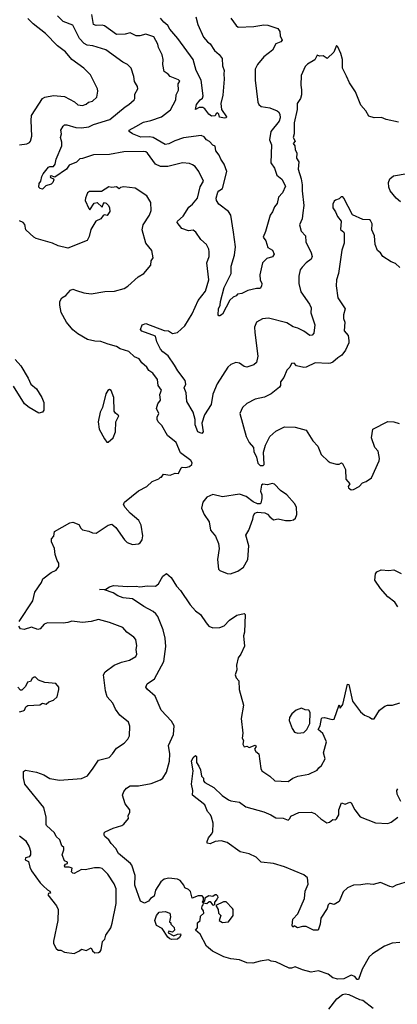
# Model space of a CAD drawing. Extents: x 1690054 to 1842981, y 782881 to 914114.
# Tile 612 of 656: x 1829857 to 1832964, y 867136 to 875233. Entities that reach past the tile are written whole.
import ezdxf

# ---------------------------------------------------------------- set-up
doc = ezdxf.new("R2010")
doc.units = 0

msp = doc.modelspace()

# ---------------------------------------------------------------- linework, layer by layer
at = {"layer": '0CON10XD'}
for points in [[(1832975, 874391.2), (1832873, 874413), (1832835, 874428.6), (1832775, 874425.7), (1832730.2, 874440.2), (1832705, 874483.3), (1832665, 874530), (1832620.3, 874640.3), (1832572, 874715), (1832547.6, 874767.6), (1832512.5, 874835), (1832512, 874905), (1832498.8, 874955), (1832475, 875010), (1832465, 875020), (1832442.5, 874965), (1832387, 874913), (1832355, 874936.7), (1832325, 874932.5), (1832305, 874942.5), (1832285, 874903.3), (1832225, 874867.5), (1832205, 874847.5), (1832174.2, 874775), (1832169.2, 874695), (1832177.3, 874657.3), (1832176, 874615), (1832167.5, 874585), (1832140.7, 874545), (1832140.4, 874495), (1832115.4, 874385), (1832116.6, 874293.4), (1832107.5, 874265), (1832123.3, 874235), (1832107.5, 874215), (1832121.2, 874195), (1832124.4, 874165), (1832136.4, 874136.4), (1832135.6, 874095), (1832154.5, 874065), (1832149.2, 874005), (1832174.5, 873925), (1832182.7, 873875), (1832180.9, 873825), (1832194.5, 873704.5), (1832187.8, 873645), (1832182.2, 873595), (1832160, 873545), (1832173.1, 873495), (1832208.6, 873455), (1832210.8, 873405), (1832256.4, 873316.4), (1832263.1, 873285), (1832256.4, 873263.6), (1832215, 873234), (1832180.7, 873199.3), (1832165.7, 873175), (1832152.9, 873125), (1832153.3, 873065), (1832171.1, 872995), (1832242.9, 872895), (1832254.6, 872864.6), (1832252.7, 872822.7), (1832285.6, 872725), (1832276.1, 872653.9), (1832265, 872638), (1832245, 872637.1), (1832195, 872670.8), (1832146.6, 872696.6), (1832108.2, 872708.2), (1832055, 872741.2), (1831905, 872777.5), (1831855, 872772.9), (1831805, 872745.8), (1831789.4, 872705), (1831791.1, 872661.1), (1831815.5, 872465), (1831805, 872413.3), (1831785, 872394.3), (1831725, 872375.7), (1831705, 872381.4), (1831665, 872409.2), (1831635, 872414), (1831595, 872397.5), (1831568.6, 872375), (1831482.8, 872237.2), (1831445.5, 872154.5), (1831431.5, 872068.5), (1831376.8, 871983.2), (1831357.1, 871915), (1831365.8, 871845), (1831355, 871830), (1831324.2, 871845), (1831302.1, 871902.1), (1831301.2, 871945), (1831283.8, 872005), (1831232.1, 872092.1), (1831227.3, 872165), (1831209.1, 872205), (1831224.4, 872235), (1831218.9, 872265), (1831157.8, 872345), (1831131.5, 872391.5), (1831078.3, 872468.3), (1831035, 872500.5), (1831016.2, 872525), (1830984.4, 872585), (1830975, 872630.8), (1830861.3, 872671.3), (1830850, 872685), (1830865.6, 872724.4), (1830895.7, 872735.7), (1831045, 872677.5), (1831082.5, 872675), (1831115, 872652.9), (1831155, 872662), (1831215.6, 872715), (1831277.3, 872815), (1831326, 872924), (1831385, 873000), (1831414.5, 873095), (1831396.4, 873235), (1831415.6, 873285), (1831417.5, 873325), (1831414, 873345), (1831394.1, 873384.1), (1831346.7, 873425), (1831306, 873485), (1831285, 873501.4), (1831245, 873495.5), (1831191.2, 873515), (1831153.8, 873565), (1831156.2, 873575), (1831201.7, 873618.3), (1831248.5, 873691.5), (1831279.2, 873715), (1831319.5, 873765), (1831341.7, 873858.3), (1831370, 873905), (1831330.8, 873985), (1831300, 874025), (1831279.7, 874039.7), (1831255, 874049.2), (1831196.8, 874056.8), (1831075, 874025.4), (1831015, 874026.9), (1830975.3, 874045.3), (1830907.5, 874135), (1830895, 874145.3), (1830875, 874150), (1830715, 874147.7), (1830595, 874124), (1830465, 874120.8), (1830375, 874091.8), (1830351.7, 874088.3), (1830325, 874062.5), (1830265, 874036.9), (1830242.5, 874005), (1830145, 873937.5), (1830115, 873950), (1830106.7, 873945), (1830110, 873935), (1830134.3, 873924.3), (1830136.8, 873916.8), (1830129.6, 873895), (1830115, 873880.9), (1830073.1, 873866.9), (1830045, 873840.6), (1830025, 873844.4), (1830015.8, 873855), (1830018.6, 873885), (1830032.1, 873905), (1830039.5, 873945), (1830051.1, 873965), (1830095, 874020.5), (1830105, 874026.2), (1830135, 874025.6), (1830148.8, 874045), (1830156.6, 874085), (1830204.4, 874195), (1830204.4, 874225), (1830193.1, 874265), (1830201.4, 874295), (1830196.5, 874325), (1830215, 874358.8), (1830225, 874368), (1830245, 874368.1), (1830317.7, 874347.7), (1830365, 874343.1), (1830425, 874352.8), (1830465, 874371.8), (1830597.8, 874412.2), (1830723.8, 874516.2), (1830755.8, 874535), (1830800, 874575), (1830805.8, 874585), (1830805, 874620), (1830829.6, 874665), (1830827.5, 874685), (1830802.2, 874725), (1830797.5, 874765), (1830774.4, 874835), (1830745, 874864.2), (1830705, 874884.4), (1830565, 874985.6), (1830459.1, 875019.1), (1830413.3, 875025), (1830387.3, 875037.3), (1830348.8, 875078.8), (1830295, 875188.8), (1830215, 875218.1), (1830168.9, 875265)], [(1831594.6, 875244.6), (1831637.5, 875185), (1831655, 875171.9), (1831785, 875177.7), (1831865, 875192.3), (1831898.3, 875188.3), (1831980.8, 875160.8), (1831997.9, 875135), (1831999.3, 875099.3), (1832017.1, 875065), (1832005, 875051.8), (1831965.4, 875034.6), (1831938.2, 874981.8), (1831865, 874927.1), (1831815, 874864), (1831795.7, 874825), (1831794.4, 874735), (1831816, 874555), (1831824, 874535), (1831845, 874519.2), (1831915, 874507.5), (1831975, 874483.3), (1831985.9, 874475.9), (1831996.8, 874455), (1831999.2, 874425), (1831992.2, 874397.8), (1831922.7, 874315), (1831912.9, 874245), (1831929.2, 874205), (1831924.4, 874055), (1831955, 874011.2), (1831972, 873955), (1832015, 873922.9), (1832043.5, 873865), (1832019.7, 873810.3), (1831987.3, 873772.7), (1831975, 873722.5), (1831953.8, 873695), (1831936.8, 873653.2), (1831917.5, 873625), (1831879.1, 873490.9), (1831859.2, 873445), (1831882.5, 873415), (1831899.3, 873359.3), (1831937.2, 873337.2), (1831950, 873305), (1831936.1, 873283.9), (1831891.4, 873268.6), (1831855.6, 873234.4), (1831833.8, 873135), (1831836.7, 873095), (1831850, 873065), (1831847.7, 873042.3), (1831835, 873022.5), (1831805, 873022), (1831734.3, 873005.7), (1831685, 872982), (1831650, 872975), (1831638.3, 872961.7), (1831615, 872952.5), (1831585, 872926.2), (1831525, 872812.5), (1831505, 872796.7), (1831495, 872797.5), (1831490, 872805), (1831492.9, 872855), (1831508, 872885), (1831508.6, 872915), (1831539.7, 873030.3), (1831595.9, 873145.9), (1831596.4, 873205), (1831624, 873296), (1831633.1, 873365), (1831616.5, 873485), (1831595.3, 873625.2), (1831574.3, 873655), (1831495, 873716), (1831476.2, 873746.2), (1831474.7, 873765), (1831487.2, 873815), (1831495, 873826.7), (1831527.1, 873845), (1831560.6, 873985), (1831539.6, 874045), (1831512, 874085), (1831499.8, 874119.8), (1831472.3, 874155), (1831465, 874192), (1831445, 874201.4), (1831420.2, 874230.2), (1831395, 874244.6), (1831375, 874270), (1831351.1, 874281.1), (1831205, 874260.8), (1831135, 874237.7), (1831085, 874211.2), (1831055, 874206.7), (1830955, 874265.3), (1830925, 874270.8), (1830853, 874267), (1830784.3, 874295), (1830759.2, 874315), (1830759.2, 874325), (1830814, 874356), (1830875, 874391.1), (1830936.2, 874405), (1831023.8, 874435), (1831097.3, 874492.7), (1831142.5, 874575), (1831145.7, 874615), (1831164.4, 874655), (1831160, 874705), (1831175, 874727.5), (1831165, 874738.1), (1831096, 874766), (1831080, 874785), (1831045.8, 874805.8), (1831034.4, 874865), (1831037.5, 874905), (1831029.5, 874945), (1830998.6, 875005), (1830993, 875033), (1830960.9, 875090.9), (1830895, 875114.4), (1830845, 875101.1), (1830815, 875100.8), (1830765, 875126), (1830725, 875114.3), (1830655, 875112.1), (1830555, 875181.8), (1830535, 875186.9), (1830485, 875184.6), (1830465, 875194.4), (1830451.8, 875275)], [(1831305.4, 875255.4), (1831322.4, 875195), (1831370.3, 875090.3), (1831401.9, 875051.9), (1831424.3, 875035), (1831460.6, 874980.6), (1831497.8, 874947.8), (1831522.5, 874915), (1831526, 874855), (1831538.8, 874815), (1831537, 874787), (1831538.9, 874745), (1831527.3, 874612.7), (1831512.5, 874545), (1831517.5, 874495), (1831560, 874435), (1831555, 874426.7), (1831542.9, 874422.9), (1831501.7, 874431.7), (1831496.7, 874455), (1831485, 874466), (1831475, 874462.5), (1831466.2, 874443.8), (1831435, 874439.2), (1831414, 874455), (1831381.2, 874501.2), (1831365, 874510), (1831335, 874510), (1831303.8, 874493.8), (1831311.9, 874535), (1831342, 874575), (1831361.2, 874588.8), (1831366.7, 874606.7), (1831349.5, 874735), (1831309.1, 874815), (1831284.2, 874905), (1831159.7, 875079.7), (1831091.3, 875155), (1831076.8, 875186.8), (1831042.6, 875212.6), (1831015, 875245.4)], [(1830168.5, 875018.5), (1830070.8, 875120.8), (1829968.3, 875198.3), (1829924, 875244)], [(1829855, 874204), (1829915, 874212), (1829937.3, 874222.7), (1829945.9, 874234.1), (1829955.8, 874275), (1829950.9, 874405), (1829955.5, 874445), (1830045.4, 874585), (1830065, 874594.8), (1830135, 874608.9), (1830225, 874600.9), (1830308.3, 874558.3), (1830335, 874533.8), (1830375, 874528), (1830405, 874538.8), (1830424.1, 874555.9), (1830455, 874562), (1830492.5, 874595), (1830501.2, 874645), (1830496.4, 874663.6), (1830440.3, 874780.3), (1830385, 874835.8), (1830286.1, 874906.1), (1830235, 874968.6), (1830168.5, 875018.5)], [(1832990, 873735), (1832955, 873765.8), (1832905.8, 873825), (1832894.2, 873855), (1832892.9, 873895), (1832904, 873925), (1832932.1, 873947.9), (1833045, 873968.1)], [(1829852, 870285), (1829964.2, 870455), (1829982.5, 870525), (1830036.2, 870603.8), (1830047.1, 870635), (1830115, 870685.8), (1830156, 870705), (1830179.2, 870735), (1830180, 870765), (1830166, 870785), (1830148.6, 870835), (1830144.2, 870885), (1830118.3, 870938.3), (1830118.8, 870965), (1830136.7, 870985), (1830144.2, 871025), (1830270, 871095), (1830295, 871100), (1830345, 871082), (1830360.5, 871050.5), (1830375, 871037.8), (1830427, 871027), (1830457, 871013), (1830485, 871011.2), (1830585, 871076.7), (1830615, 871083.3), (1830647.3, 871057.3), (1830718.8, 870955), (1830742.7, 870932.7), (1830785, 870916), (1830835, 870922.5), (1830849.5, 870930.5), (1830864.3, 870955), (1830871.3, 870988.7), (1830856.4, 871076.4), (1830836.2, 871115), (1830766.7, 871175), (1830725, 871222.5), (1830711.2, 871245), (1830719.2, 871265), (1830835, 871358), (1830902.5, 871395), (1830946.7, 871435), (1831003.3, 871456.7), (1831015, 871470), (1831025, 871470), (1831040, 871495), (1831095, 871486.7), (1831137, 871503), (1831165, 871502.5), (1831185, 871547.5), (1831195, 871552.5), (1831225, 871550), (1831255, 871560), (1831273.3, 871575), (1831275, 871590), (1831265, 871607.5), (1831180.9, 871670.9), (1831144, 871755), (1831072.6, 871812.6), (1831026.7, 871895), (1830996.7, 871926.7), (1830987.9, 871945), (1830987.3, 871965), (1831000.9, 871995), (1830982.5, 872035), (1830994.2, 872075), (1831015.6, 872105), (1831010.3, 872149.7), (1831023, 872187), (1830996.7, 872225), (1830992.1, 872275), (1830951.4, 872325), (1830918.8, 872348.8), (1830904.3, 872375), (1830861.5, 872411.5), (1830840, 872445), (1830800.8, 872460.8), (1830753.8, 872505), (1830685, 872525.5), (1830655, 872546.4), (1830585, 872564), (1830525, 872587.8), (1830475, 872588.6), (1830415, 872603.6), (1830335, 872649.5), (1830293.6, 872683.6), (1830241.9, 872745), (1830198.8, 872825), (1830186.2, 872885), (1830186.7, 872915), (1830204.1, 872945.9), (1830236.2, 872965), (1830275, 873010), (1830295, 873016), (1830325, 873006), (1830385, 872987.5), (1830445, 872977.5), (1830556.8, 872996.8), (1830638.3, 873001.7), (1830716.8, 873023.2), (1830747.4, 873042.6), (1830832.7, 873117.3), (1830877.5, 873145), (1830936.1, 873213.9), (1830940, 873250), (1830956, 873275), (1830943.3, 873335), (1830895.7, 873395.7), (1830864.1, 873504.1), (1830873.8, 873545), (1830924.2, 873625), (1830939.2, 873665), (1830935, 873730), (1830903.3, 873785), (1830807.7, 873847.7), (1830715, 873859.2), (1830686.4, 873853.6), (1830675, 873842.5), (1830655, 873857.5), (1830615, 873853.8), (1830591.7, 873858.3), (1830529.3, 873820.7), (1830430.7, 873819.3), (1830415, 873810), (1830397.5, 873765), (1830396.7, 873745), (1830425, 873680), (1830435, 873670), (1830470, 873725), (1830495, 873730), (1830535, 873692.5), (1830543, 873717), (1830555, 873730), (1830570, 873725), (1830587.5, 873705), (1830596.1, 873686.1), (1830597.5, 873655), (1830576.7, 873623.3), (1830555, 873627.5), (1830545, 873622.9), (1830525, 873595.8), (1830483.8, 873575), (1830443.3, 873506.7), (1830429.1, 873450.9), (1830412.1, 873417.9), (1830253.9, 873353.9), (1830175, 873373.3), (1830127.5, 873395), (1829992.5, 873435), (1829974.2, 873444.2), (1829908, 873505), (1829899.7, 873549.8), (1829885, 873565.5), (1829855, 873578.8)], [(1832985, 873196.2), (1832948.3, 873228.3), (1832915, 873241.2), (1832846.2, 873285), (1832825.4, 873315.4), (1832800, 873335), (1832782.5, 873385), (1832775.6, 873455), (1832755.8, 873505), (1832756.2, 873555), (1832745, 873581.4), (1832735, 873587.1), (1832680.7, 873590.7), (1832595, 873627.5), (1832525.6, 873765.6), (1832515, 873776.7), (1832503, 873777), (1832485, 873760), (1832455, 873750), (1832445, 873740), (1832434.4, 873715.6), (1832432.5, 873685), (1832455, 873653.3), (1832471.4, 873615), (1832501.2, 873575), (1832497, 873507), (1832523.3, 873485), (1832525.8, 873475.8), (1832525.8, 873395), (1832508, 873338), (1832479.4, 873145), (1832464.3, 873095), (1832461.1, 873045), (1832474.2, 872945), (1832536, 872855), (1832520.8, 872805), (1832522.5, 872775), (1832532.5, 872745), (1832526.7, 872675), (1832558.9, 872635), (1832565.6, 872595), (1832564.4, 872575), (1832536.9, 872515), (1832507, 872473), (1832475, 872453.5), (1832435, 872416.1), (1832415, 872408.4), (1832395, 872404.6), (1832289.3, 872410.7), (1832215, 872376), (1832195, 872373.8), (1832135, 872386.7), (1832115, 872408.8), (1832095, 872406.2), (1832080, 872375), (1832055, 872350), (1832030.4, 872289.6), (1832002.5, 872255), (1832002, 872225), (1831995, 872211.2), (1831926.7, 872155), (1831871.2, 872128.8), (1831795, 872113.3), (1831725, 872075.8), (1831690.8, 872045), (1831669.2, 871995), (1831720.6, 871805), (1831745, 871756), (1831780, 871715), (1831785, 871682.5), (1831806.2, 871635), (1831816.7, 871585), (1831835, 871567.5), (1831861.7, 871568.3), (1831870, 871575), (1831864.1, 871675.9), (1831880, 871735), (1831915, 871806.2), (1831965, 871850), (1832035, 871884), (1832125, 871883.3), (1832215, 871857.5), (1832269.5, 871769.5), (1832310, 871725), (1832337.4, 871657.4), (1832395, 871603.3), (1832412.3, 871592.3), (1832465, 871576.7), (1832485, 871577.5), (1832505, 871587.5), (1832513, 871583), (1832538.8, 871535), (1832540.6, 871455), (1832572.5, 871415), (1832560, 871395), (1832562.7, 871382.7), (1832585, 871367.5)], [(1829818.9, 872438.9), (1829866.1, 872386.1), (1829927.5, 872285), (1829947.5, 872235), (1829995, 872196.7), (1830040, 872125), (1830055.7, 872085), (1830055, 872022.5), (1830043.6, 872006.4), (1830015, 871996.7), (1829935, 872043.8), (1829898, 872075), (1829805, 872218)], [(1830585, 871760), (1830625.8, 871795), (1830644.2, 871845), (1830647.5, 871925), (1830673.8, 871975), (1830645, 871996.7), (1830634.5, 872014.5), (1830632.9, 872125), (1830608.8, 872185), (1830595, 872192.5), (1830582.5, 872185), (1830566.7, 872155), (1830538.8, 872045), (1830520, 872005), (1830503.8, 871925), (1830511.2, 871865), (1830555, 871787.5), (1830575, 871760), (1830585, 871760)], [(1832585, 871367.5), (1832605, 871370), (1832650, 871395), (1832677.5, 871425), (1832707.5, 871435), (1832752.5, 871465), (1832816.2, 871605), (1832818, 871625), (1832805.8, 871685), (1832780, 871715), (1832752.9, 871795), (1832764.1, 871865.9), (1832885, 871928), (1832935, 871926.2), (1832978.3, 871911.7)], [(1831593, 870677), (1831615, 870684), (1831652.7, 870697.3), (1831699.6, 870730.4), (1831735.6, 870795), (1831741.9, 870905), (1831718.8, 870995), (1831743.8, 871035), (1831776.2, 871125), (1831780, 871155), (1831792.5, 871175), (1831815, 871183.3), (1831875, 871177.5), (1831895, 871167.5), (1831914.1, 871144.1), (1831945, 871121.2), (1831985, 871128.8), (1832045, 871113.3), (1832085, 871113.3), (1832110.7, 871119.3), (1832126.7, 871135), (1832136.2, 871165), (1832134, 871225), (1832118, 871255), (1832055, 871326.2), (1832002.3, 871362.3), (1831953, 871413), (1831935, 871420), (1831895, 871407.5), (1831857, 871413), (1831847.5, 871405), (1831837.5, 871355), (1831850, 871325), (1831850, 871295), (1831841.7, 871258.3), (1831835, 871252.5), (1831815, 871252.5), (1831779.3, 871269.3), (1831720.7, 871310.7), (1831665, 871332.5), (1831525, 871310), (1831445, 871328.8), (1831397, 871307), (1831363.3, 871265), (1831354.2, 871215), (1831375, 871163.3), (1831416.2, 871105), (1831425.8, 871035.8), (1831468, 870985), (1831492, 870925), (1831498.8, 870885), (1831485.8, 870795), (1831494, 870715), (1831505, 870703.8), (1831565, 870678.8), (1831593, 870677)], [(1832985, 867643.8), (1832921.7, 867638.3), (1832860, 867615), (1832759.3, 867550.7), (1832733.9, 867526.1), (1832673.8, 867425), (1832645, 867340), (1832635, 867340), (1832613.6, 867363.6), (1832583.9, 867376.1), (1832523.4, 867346.6), (1832475, 867343.5), (1832435, 867353.5), (1832395, 867383.1), (1832315, 867412), (1832255, 867401.2), (1832185, 867418.8), (1832125, 867443.3), (1832095, 867433.3), (1832075, 867434.4), (1831965, 867485.5), (1831925, 867491.5), (1831905, 867501.1), (1831835, 867491.8), (1831775, 867473.9), (1831725, 867478.2), (1831665, 867501.1), (1831595, 867508.9), (1831536.1, 867526.1), (1831444, 867574), (1831393.8, 867615), (1831343.3, 867713.3), (1831302.5, 867745), (1831320, 867765), (1831320, 867805), (1831342.5, 867825), (1831345, 867860), (1831372.5, 867885), (1831370, 867905), (1831356.7, 867925), (1831357.5, 867945), (1831367.5, 867955), (1831370, 867970), (1831396.4, 867963.6), (1831415, 867980), (1831425, 867980), (1831443.6, 867953.6), (1831455, 867950), (1831461.7, 867958.3), (1831463, 867977), (1831480, 867995), (1831485, 868010), (1831490, 868015), (1831487.5, 868025), (1831476.4, 868036.4), (1831465, 868037.5), (1831445, 868022.5), (1831412.5, 868027.5), (1831381.7, 868008.3), (1831377, 867983), (1831365, 867970), (1831360, 867975), (1831370, 867995), (1831370, 868015), (1831358.3, 868028.3), (1831325, 868027.5), (1831275, 868010), (1831262.5, 868062.5), (1831245, 868080), (1831215, 868092.5), (1831207.5, 868115), (1831176.7, 868155), (1831155, 868163.8), (1831085, 868174), (1831045, 868164), (1831017.3, 868142.7), (1830973.8, 868075), (1830962.5, 868025), (1830934.1, 868005.9), (1830917.1, 867982.9), (1830885, 867968.8), (1830850, 867985), (1830803.3, 868115), (1830806.2, 868196.2), (1830779.3, 868279.3), (1830768, 868295), (1830670, 868375), (1830647.4, 868417.4), (1830608.7, 868458.7), (1830589.5, 868489.5), (1830557.5, 868515), (1830553, 868527), (1830553.3, 868545), (1830560, 868555), (1830625, 868584), (1830697.5, 868605), (1830712.7, 868617.3), (1830751.2, 868665), (1830748.8, 868685), (1830764.2, 868715), (1830763.8, 868736.2), (1830726, 868785), (1830704.2, 868855), (1830713.8, 868885), (1830735.6, 868914.4), (1830765, 868931.4), (1830835, 868931.9), (1830939.1, 868950.9), (1831015, 868981.2), (1831034.3, 868995.7), (1831065.6, 869044.4), (1831090.8, 869135), (1831092, 869195), (1831080.8, 869265), (1831122.5, 869355), (1831127.5, 869425), (1831107.1, 869465), (1831022.2, 869555), (1830970.5, 869670.5), (1830908, 869725), (1830896, 869745), (1830905, 869771.2), (1830965, 869812), (1831043.1, 869955), (1831060.9, 870079.1), (1831054.3, 870145.7), (1831036.7, 870215), (1830993.1, 870325), (1830977.6, 870347.6), (1830955, 870365.8), (1830877.3, 870407.3), (1830785, 870470), (1830707.7, 870477.7), (1830665, 870493.8), (1830625, 870520), (1830555, 870543.3), (1830515, 870547.5), (1830565, 870548.8), (1830595, 870568.9), (1830630.3, 870579.7), (1830745, 870572.5), (1830815, 870575.6), (1830845, 870570), (1830908.3, 870578.3), (1830975, 870575.8), (1831000, 870595), (1831035, 870656.2), (1831065, 870677.5), (1831103.3, 870645), (1831146.7, 870575), (1831180.3, 870540.3), (1831261.2, 870421.2), (1831305, 870372.5), (1831345, 870341.2), (1831392.7, 870272.7), (1831413.3, 870245), (1831445, 870231.2), (1831504.2, 870235.8), (1831540.5, 870249.5), (1831584.2, 870295.8), (1831645, 870336), (1831705, 870350), (1831711.7, 870341.7), (1831705.8, 870195.8), (1831699.2, 870165), (1831707.7, 870082.3), (1831676, 870015), (1831653.8, 869985), (1831641.2, 869925), (1831643.6, 869886.4), (1831630, 869845), (1831639.5, 869819.5), (1831661.2, 869795), (1831663.8, 869725), (1831699.4, 869595), (1831680, 869485), (1831693.3, 869365), (1831687.5, 869325), (1831697.5, 869305), (1831692.5, 869275), (1831703, 869253), (1831725, 869257.5), (1831745, 869246.7), (1831795, 869267.5), (1831802.5, 869255), (1831790, 869235), (1831801.2, 869215), (1831825.7, 869195.7), (1831842, 869075), (1831850, 869055), (1831915, 869012), (1831957.5, 868975), (1832008.3, 868971.7), (1832065, 868969.2), (1832105, 868996), (1832145, 869012.5), (1832235, 869028.6), (1832305, 869061.2), (1832318.3, 869081.7), (1832341.2, 869098.8), (1832370, 869155), (1832356.9, 869205), (1832381.4, 869295), (1832351.8, 869361.8), (1832314.3, 869395), (1832328.6, 869425), (1832340, 869485), (1832345, 869491.2), (1832365, 869493.3), (1832428.3, 869478.3), (1832445, 869480), (1832485, 869600), (1832495, 869570), (1832515, 869602.5), (1832555, 869770), (1832565.8, 869765), (1832595, 869627.5), (1832660.5, 869540.5), (1832693.9, 869513.9), (1832735, 869497.5), (1832755, 869482.5), (1832775, 869482.5), (1832818.8, 869555), (1832861.7, 869588.3), (1832884.1, 869595.9), (1832925, 869596), (1832984, 869616)], [(1832970, 870405), (1832942.8, 870442.8), (1832885, 870485.7), (1832827.1, 870555), (1832778.8, 870625), (1832783.6, 870676.4), (1832795, 870692.5), (1832830.7, 870709.3), (1832895, 870702.5), (1832935, 870710), (1832995, 870677.5)], [(1829855, 868521.2), (1829903.6, 868483.6), (1829935, 868430), (1829946.2, 868395), (1829946.7, 868365), (1829935, 868347.5), (1829905, 868339.2), (1829902.5, 868325), (1829930.7, 868310.7), (1829940.6, 868265), (1829955, 868233.3), (1830024.5, 868134.5), (1830050.3, 868110.3), (1830085.9, 868075.9), (1830106.2, 868065), (1830110, 868050), (1830093, 868047), (1830087.5, 868035), (1830160.8, 867945), (1830173.3, 867915), (1830170, 867825), (1830134.1, 867654.1), (1830136.2, 867635), (1830157.5, 867595), (1830175, 867580), (1830195, 867580), (1830225, 867563.3), (1830305, 867553.3), (1830350, 867575), (1830365, 867590), (1830405, 867577.5), (1830445, 867600), (1830456.7, 867575), (1830475, 867560), (1830505, 867562.5), (1830519.3, 867570.7), (1830527.5, 867585), (1830538.3, 867651.7), (1830558.8, 867671.2), (1830566.2, 867703.8), (1830606, 867765), (1830617.9, 867802.1), (1830650, 867965), (1830650, 868085), (1830635.5, 868125.5), (1830581.9, 868205), (1830535, 868253.5), (1830515, 868259.5), (1830472.4, 868257.6), (1830395, 868242), (1830365, 868243.3), (1830305, 868210.8), (1830293.4, 868213.4), (1830284, 868225), (1830290, 868255), (1830265, 868263.3), (1830227.5, 868265), (1830226.7, 868275), (1830235, 868287.5), (1830250, 868295), (1830250, 868305), (1830227, 868317), (1830207.5, 868365), (1830220, 868405), (1830220, 868425), (1830205, 868440), (1830187.3, 868487.3), (1830157.5, 868515), (1830142.5, 868545), (1830078.8, 868605), (1830073.8, 868615), (1830075.8, 868675), (1830055.8, 868755), (1829900, 868945), (1829889.3, 868999.3), (1829888.8, 869051.2), (1829905, 869061.2), (1829995, 869044), (1830055, 869024), (1830105, 868992.9), (1830185, 868978.1), (1830365, 868992), (1830414.2, 869015.8), (1830463, 869077), (1830505, 869143.8), (1830593.3, 869165), (1830620.8, 869195), (1830655, 869241.2), (1830715.6, 869284.4), (1830746.2, 869315), (1830761.2, 869345), (1830763.9, 869423.9), (1830753.3, 869455), (1830680, 869515), (1830645, 869562.5), (1830622.3, 869612.3), (1830575.5, 869665.5), (1830563.7, 869713.7), (1830547.8, 869845), (1830561.1, 869868.9), (1830635, 869924.5), (1830695, 869948.9), (1830760, 869965), (1830812.9, 869995), (1830820, 870015), (1830815.7, 870055), (1830820.8, 870085), (1830812, 870135), (1830796.4, 870156.4), (1830740, 870195), (1830704.5, 870234.5), (1830595, 870276.7), (1830505, 870299.6), (1830445, 870284.6), (1830375, 870276.9), (1830306.7, 870285), (1830285, 870288.1), (1830254.5, 870275.5), (1830215, 870270.5), (1830085, 870273.3), (1830059.1, 870260.9), (1830025, 870224), (1830005, 870218), (1829955, 870237.5), (1829895, 870219.2), (1829865, 870224), (1829850, 870245)], [(1829855, 869540), (1829885, 869548.8), (1829896.7, 869555), (1829908.8, 869581.2), (1829925, 869593.3), (1830021.7, 869598.3), (1830045, 869611.2), (1830075, 869603.3), (1830096.4, 869623.6), (1830134, 869636), (1830164.2, 869665.8), (1830180, 869725), (1830180, 869745), (1830155, 869773.8), (1830065, 869781.2), (1830012.3, 869802.3), (1829986.7, 869825), (1829975, 869825.8), (1829960, 869815), (1829945, 869790), (1829920, 869785), (1829905, 869750), (1829875, 869720), (1829865, 869720), (1829842.5, 869745)], [(1832145, 869365.6), (1832195, 869372.5), (1832220.9, 869395), (1832243.2, 869445), (1832246.9, 869535), (1832235, 869555.7), (1832205, 869558), (1832175, 869571.9), (1832131.9, 869555), (1832095.5, 869525), (1832077.3, 869495), (1832075, 869470), (1832098.1, 869405), (1832118, 869375), (1832145, 869365.6)], [(1833027.3, 868137.3), (1832955, 868116.5), (1832925, 868100.5), (1832903.8, 868103.8), (1832827.1, 868137.1), (1832765, 868120), (1832715, 868127.3), (1832665, 868117.9), (1832605, 868116.9), (1832555.3, 868094.7), (1832518.3, 868061.7), (1832485, 867981.2), (1832445, 867956.2), (1832415, 867966.2), (1832405, 867963.8), (1832395.8, 867954.2), (1832386.6, 867923.4), (1832334.5, 867845.5), (1832330.6, 867795), (1832314, 867746), (1832275, 867746), (1832214.5, 867774.5), (1832185.5, 867774.5), (1832143.8, 867763.8), (1832115, 867780), (1832105, 867770), (1832100, 867785), (1832106, 867835), (1832145, 867880), (1832200.5, 868005), (1832206.7, 868065), (1832229.5, 868125), (1832224.2, 868175), (1832195, 868200), (1832035, 868266.5), (1831945, 868294.6), (1831845, 868303.6), (1831803.8, 868345), (1831745, 868372.7), (1831670.9, 868390.9), (1831565, 868467.5), (1831515, 868479.2), (1831465, 868474.4), (1831425, 868454.4), (1831400.3, 868460.3), (1831398.6, 868475), (1831410, 868505), (1831436.7, 868535), (1831445.5, 868555), (1831448.8, 868625), (1831436.2, 868675), (1831426.7, 868695), (1831401.7, 868721.7), (1831381.2, 868775), (1831278, 868855), (1831280.5, 868895), (1831271.1, 868945), (1831285.5, 869055), (1831272.1, 869135), (1831285, 869165.8), (1831305, 869182.5), (1831312.5, 869175), (1831312, 869125), (1831331.2, 869095), (1831344.1, 869064.1), (1831353, 869013), (1831370, 868995), (1831370, 868975), (1831380.7, 868960.7), (1831455, 868919.2), (1831522.9, 868852.9), (1831575, 868817.5), (1831595, 868808), (1831665, 868798.6), (1831718.9, 868758.9), (1831865, 868718.1), (1831924.3, 868694.3), (1831965, 868669.2), (1832025, 868667.5), (1832065, 868651.4), (1832080, 868665), (1832087.7, 868682.3), (1832155, 868714.2), (1832256.2, 868716.2), (1832285.5, 868705.5), (1832335, 868660), (1832385, 868628.8), (1832405, 868633.8), (1832435, 868656.7), (1832455, 868653.3), (1832465, 868662.5), (1832484.4, 868695), (1832483.9, 868735), (1832505, 868793.3), (1832535, 868781.2), (1832575, 868797.5), (1832585, 868792.5), (1832613.8, 868735), (1832657.9, 868677.9), (1832785, 868628.6), (1832885, 868623.1), (1832915, 868634.4), (1832967.8, 868675)], [(1832992.2, 868805), (1832964.2, 868865), (1832961.2, 868895), (1832968.3, 868908.3)], [(1831525, 867807.5), (1831575, 867813.3), (1831613.3, 867865), (1831612.5, 867915), (1831607.5, 867925), (1831555, 867977.5), (1831535, 867977.5), (1831471.7, 867948.3), (1831490, 867915), (1831493.3, 867885), (1831513.3, 867865), (1831497.5, 867825), (1831525, 867807.5)], [(1831105, 867670), (1831092.5, 867675), (1831075, 867687.5), (1831028.8, 867758.8), (1830983.3, 867785), (1830970, 867825), (1830983, 867867), (1831005, 867892.5), (1831055, 867900), (1831092.5, 867885), (1831097.5, 867855), (1831090, 867815), (1831100, 867805), (1831100, 867795), (1831127, 867767), (1831130, 867745), (1831115, 867730), (1831083, 867737), (1831080, 867725), (1831125, 867700), (1831155, 867712.5), (1831180, 867715), (1831182.5, 867705), (1831172.5, 867685), (1831155, 867671.2), (1831105, 867670)], [(1832400, 867095), (1832467.9, 867182.1), (1832514.3, 867215.7), (1832535, 867222), (1832565, 867216), (1832652.5, 867175), (1832679.5, 867169.5), (1832765, 867103.8)]]:
    msp.add_lwpolyline(points, dxfattribs=at)

doc.saveas('drawing.dxf')
